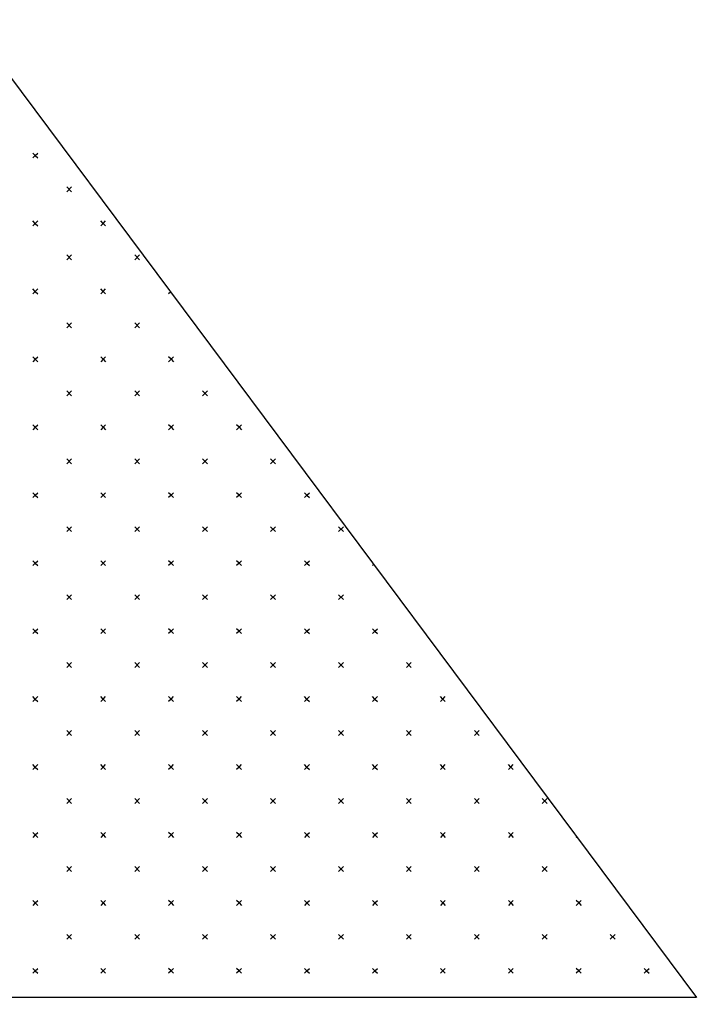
# Model space of a CAD drawing. Extents: x 1458 to 4498, y 17709 to 24109.
# Drawn here: x 1782.2 to 1831.2, y 17838.3 to 17909.1 of the extents above; entities that cross this region are included whole.
import ezdxf

# ---------------------------------------------------------------- set-up
doc = ezdxf.new("R2010")
doc.units = 0
doc.layers.add('P_TRAF_TCP_General', color=7, linetype='Continuous')

msp = doc.modelspace()

# ---------------------------------------------------------------- linework, layer by layer
at = {"layer": 'P_TRAF_TCP_General'}
for p, q in [((1783.357, 17899.297), (1783.18, 17899.474)), ((1783.357, 17899.297), (1783.18, 17899.121)), ((1783.357, 17899.297), (1783.534, 17899.474)), ((1783.357, 17899.297), (1783.534, 17899.121)), ((1785.64, 17897.014), (1785.993, 17896.661)), ((1785.993, 17897.014), (1785.64, 17896.661)), ((1783.357, 17894.378), (1783.18, 17894.555)), ((1783.357, 17894.378), (1783.534, 17894.555)), ((1788.276, 17894.378), (1788.1, 17894.555)), ((1788.276, 17894.378), (1788.453, 17894.555)), ((1783.357, 17894.378), (1783.18, 17894.201)), ((1783.357, 17894.378), (1783.534, 17894.201)), ((1788.276, 17894.378), (1788.1, 17894.201)), ((1788.276, 17894.378), (1788.453, 17894.201)), ((1785.64, 17892.095), (1785.993, 17891.742)), ((1785.993, 17892.095), (1785.64, 17891.742)), ((1790.559, 17892.095), (1790.912, 17891.742)), ((1790.912, 17892.095), (1790.559, 17891.742)), ((1783.357, 17889.459), (1783.18, 17889.635)), ((1783.357, 17889.459), (1783.534, 17889.635)), ((1788.276, 17889.459), (1788.1, 17889.635)), ((1788.276, 17889.459), (1788.453, 17889.635)), ((1783.357, 17889.459), (1783.18, 17889.282)), ((1783.357, 17889.459), (1783.534, 17889.282)), ((1788.276, 17889.459), (1788.1, 17889.282)), ((1788.276, 17889.459), (1788.453, 17889.282)), ((1793.148, 17889.411), (1793.019, 17889.282)), ((1785.64, 17887.176), (1785.993, 17886.822)), ((1785.993, 17887.176), (1785.64, 17886.822)), ((1790.559, 17887.176), (1790.912, 17886.822)), ((1790.912, 17887.176), (1790.559, 17886.822)), ((1783.357, 17884.539), (1783.18, 17884.716)), ((1783.357, 17884.539), (1783.534, 17884.716)), ((1788.276, 17884.539), (1788.1, 17884.716)), ((1788.276, 17884.539), (1788.453, 17884.716)), ((1793.196, 17884.539), (1793.019, 17884.716)), ((1793.196, 17884.539), (1793.372, 17884.716)), ((1783.357, 17884.539), (1783.18, 17884.363)), ((1783.357, 17884.539), (1783.534, 17884.363)), ((1788.276, 17884.539), (1788.1, 17884.363)), ((1788.276, 17884.539), (1788.453, 17884.363)), ((1793.196, 17884.539), (1793.019, 17884.363)), ((1793.196, 17884.539), (1793.372, 17884.363)), ((1785.64, 17882.256), (1785.993, 17881.903)), ((1785.993, 17882.256), (1785.64, 17881.903)), ((1790.559, 17882.256), (1790.912, 17881.903)), ((1790.912, 17882.256), (1790.559, 17881.903)), ((1795.478, 17882.256), (1795.832, 17881.903)), ((1795.832, 17882.256), (1795.478, 17881.903)), ((1783.357, 17879.62), (1783.18, 17879.797)), ((1783.357, 17879.62), (1783.534, 17879.797)), ((1788.276, 17879.62), (1788.1, 17879.797)), ((1788.276, 17879.62), (1788.453, 17879.797)), ((1793.196, 17879.62), (1793.019, 17879.797)), ((1793.196, 17879.62), (1793.372, 17879.797)), ((1798.115, 17879.62), (1797.938, 17879.797)), ((1798.115, 17879.62), (1798.292, 17879.797)), ((1783.357, 17879.62), (1783.18, 17879.443)), ((1783.357, 17879.62), (1783.534, 17879.443)), ((1788.276, 17879.62), (1788.1, 17879.443)), ((1788.276, 17879.62), (1788.453, 17879.443)), ((1793.196, 17879.62), (1793.019, 17879.443)), ((1793.196, 17879.62), (1793.372, 17879.443)), ((1798.115, 17879.62), (1797.938, 17879.443)), ((1798.115, 17879.62), (1798.292, 17879.443)), ((1785.64, 17877.337), (1785.993, 17876.984)), ((1785.993, 17877.337), (1785.64, 17876.984)), ((1790.559, 17877.337), (1790.912, 17876.984)), ((1790.912, 17877.337), (1790.559, 17876.984)), ((1795.478, 17877.337), (1795.832, 17876.984)), ((1795.832, 17877.337), (1795.478, 17876.984)), ((1800.398, 17877.337), (1800.751, 17876.984)), ((1800.751, 17877.337), (1800.398, 17876.984)), ((1783.357, 17874.701), (1783.18, 17874.878)), ((1783.357, 17874.701), (1783.534, 17874.878)), ((1788.276, 17874.701), (1788.1, 17874.878)), ((1788.276, 17874.701), (1788.453, 17874.878)), ((1793.196, 17874.701), (1793.019, 17874.878)), ((1793.196, 17874.701), (1793.372, 17874.878)), ((1798.115, 17874.701), (1797.938, 17874.878)), ((1798.115, 17874.701), (1798.292, 17874.878)), ((1803.034, 17874.701), (1802.857, 17874.878)), ((1803.034, 17874.701), (1803.211, 17874.878)), ((1783.357, 17874.701), (1783.18, 17874.524)), ((1783.357, 17874.701), (1783.534, 17874.524)), ((1788.276, 17874.701), (1788.1, 17874.524)), ((1788.276, 17874.701), (1788.453, 17874.524)), ((1793.196, 17874.701), (1793.019, 17874.524)), ((1793.196, 17874.701), (1793.372, 17874.524)), ((1798.115, 17874.701), (1797.938, 17874.524)), ((1798.115, 17874.701), (1798.292, 17874.524)), ((1803.034, 17874.701), (1802.857, 17874.524)), ((1803.034, 17874.701), (1803.211, 17874.524)), ((1785.64, 17872.418), (1785.993, 17872.064)), ((1785.993, 17872.418), (1785.64, 17872.064)), ((1790.559, 17872.418), (1790.912, 17872.064)), ((1790.912, 17872.418), (1790.559, 17872.064)), ((1795.478, 17872.418), (1795.832, 17872.064)), ((1795.832, 17872.418), (1795.478, 17872.064)), ((1800.398, 17872.418), (1800.751, 17872.064)), ((1800.751, 17872.418), (1800.398, 17872.064)), ((1805.317, 17872.418), (1805.67, 17872.064)), ((1805.67, 17872.418), (1805.317, 17872.064)), ((1783.357, 17869.782), (1783.18, 17869.958)), ((1783.357, 17869.782), (1783.18, 17869.605)), ((1783.357, 17869.782), (1783.534, 17869.958)), ((1783.357, 17869.782), (1783.534, 17869.605)), ((1788.276, 17869.782), (1788.1, 17869.958)), ((1788.276, 17869.782), (1788.1, 17869.605)), ((1788.276, 17869.782), (1788.453, 17869.958)), ((1788.276, 17869.782), (1788.453, 17869.605)), ((1793.196, 17869.782), (1793.019, 17869.958)), ((1793.196, 17869.782), (1793.019, 17869.605)), ((1793.196, 17869.782), (1793.372, 17869.958)), ((1793.196, 17869.782), (1793.372, 17869.605)), ((1798.115, 17869.782), (1797.938, 17869.958)), ((1798.115, 17869.782), (1797.938, 17869.605)), ((1798.115, 17869.782), (1798.292, 17869.958)), ((1798.115, 17869.782), (1798.292, 17869.605)), ((1803.034, 17869.782), (1802.857, 17869.958)), ((1803.034, 17869.782), (1802.857, 17869.605)), ((1803.034, 17869.782), (1803.211, 17869.958)), ((1803.034, 17869.782), (1803.211, 17869.605)), ((1807.859, 17869.687), (1807.777, 17869.605)), ((1785.64, 17867.499), (1785.993, 17867.145)), ((1785.993, 17867.499), (1785.64, 17867.145)), ((1790.559, 17867.499), (1790.912, 17867.145)), ((1790.912, 17867.499), (1790.559, 17867.145)), ((1795.478, 17867.499), (1795.832, 17867.145)), ((1795.832, 17867.499), (1795.478, 17867.145)), ((1800.398, 17867.499), (1800.751, 17867.145)), ((1800.751, 17867.499), (1800.398, 17867.145)), ((1805.317, 17867.499), (1805.67, 17867.145)), ((1805.67, 17867.499), (1805.317, 17867.145)), ((1783.357, 17864.862), (1783.18, 17865.039)), ((1783.357, 17864.862), (1783.18, 17864.686)), ((1783.357, 17864.862), (1783.534, 17865.039)), ((1783.357, 17864.862), (1783.534, 17864.686)), ((1788.276, 17864.862), (1788.1, 17865.039)), ((1788.276, 17864.862), (1788.1, 17864.686)), ((1788.276, 17864.862), (1788.453, 17865.039)), ((1788.276, 17864.862), (1788.453, 17864.686)), ((1793.196, 17864.862), (1793.019, 17865.039)), ((1793.196, 17864.862), (1793.019, 17864.686)), ((1793.196, 17864.862), (1793.372, 17865.039)), ((1793.196, 17864.862), (1793.372, 17864.686)), ((1798.115, 17864.862), (1797.938, 17865.039)), ((1798.115, 17864.862), (1797.938, 17864.686)), ((1798.115, 17864.862), (1798.292, 17865.039)), ((1798.115, 17864.862), (1798.292, 17864.686)), ((1803.034, 17864.862), (1802.857, 17865.039)), ((1803.034, 17864.862), (1802.857, 17864.686)), ((1803.034, 17864.862), (1803.211, 17865.039)), ((1803.034, 17864.862), (1803.211, 17864.686)), ((1807.953, 17864.862), (1807.777, 17865.039)), ((1807.953, 17864.862), (1807.777, 17864.686)), ((1807.953, 17864.862), (1808.13, 17865.039)), ((1807.953, 17864.862), (1808.13, 17864.686)), ((1785.64, 17862.579), (1785.993, 17862.226)), ((1785.993, 17862.579), (1785.64, 17862.226)), ((1790.559, 17862.579), (1790.912, 17862.226)), ((1790.912, 17862.579), (1790.559, 17862.226)), ((1795.478, 17862.579), (1795.832, 17862.226)), ((1795.832, 17862.579), (1795.478, 17862.226)), ((1800.398, 17862.579), (1800.751, 17862.226)), ((1800.751, 17862.579), (1800.398, 17862.226)), ((1805.317, 17862.579), (1805.67, 17862.226)), ((1805.67, 17862.579), (1805.317, 17862.226)), ((1810.236, 17862.579), (1810.59, 17862.226)), ((1810.59, 17862.579), (1810.236, 17862.226)), ((1783.357, 17859.943), (1783.18, 17860.12)), ((1783.357, 17859.943), (1783.18, 17859.766)), ((1783.357, 17859.943), (1783.534, 17860.12)), ((1783.357, 17859.943), (1783.534, 17859.766)), ((1788.276, 17859.943), (1788.1, 17860.12)), ((1788.276, 17859.943), (1788.1, 17859.766)), ((1788.276, 17859.943), (1788.453, 17860.12)), ((1788.276, 17859.943), (1788.453, 17859.766)), ((1793.196, 17859.943), (1793.019, 17860.12)), ((1793.196, 17859.943), (1793.019, 17859.766)), ((1793.196, 17859.943), (1793.372, 17860.12)), ((1793.196, 17859.943), (1793.372, 17859.766)), ((1798.115, 17859.943), (1797.938, 17860.12)), ((1798.115, 17859.943), (1797.938, 17859.766)), ((1798.115, 17859.943), (1798.292, 17860.12)), ((1798.115, 17859.943), (1798.292, 17859.766)), ((1803.034, 17859.943), (1802.857, 17860.12)), ((1803.034, 17859.943), (1802.857, 17859.766)), ((1803.034, 17859.943), (1803.211, 17860.12)), ((1803.034, 17859.943), (1803.211, 17859.766)), ((1807.953, 17859.943), (1807.777, 17860.12)), ((1807.953, 17859.943), (1807.777, 17859.766)), ((1807.953, 17859.943), (1808.13, 17860.12)), ((1807.953, 17859.943), (1808.13, 17859.766)), ((1812.873, 17859.943), (1812.696, 17860.12)), ((1812.873, 17859.943), (1812.696, 17859.766)), ((1812.873, 17859.943), (1813.049, 17860.12)), ((1812.873, 17859.943), (1813.049, 17859.766)), ((1785.64, 17857.66), (1785.993, 17857.307)), ((1785.993, 17857.66), (1785.64, 17857.307)), ((1790.559, 17857.66), (1790.912, 17857.307)), ((1790.912, 17857.66), (1790.559, 17857.307)), ((1795.478, 17857.66), (1795.832, 17857.307)), ((1795.832, 17857.66), (1795.478, 17857.307)), ((1800.398, 17857.66), (1800.751, 17857.307)), ((1800.751, 17857.66), (1800.398, 17857.307)), ((1805.317, 17857.66), (1805.67, 17857.307)), ((1805.67, 17857.66), (1805.317, 17857.307)), ((1810.236, 17857.66), (1810.59, 17857.307)), ((1810.59, 17857.66), (1810.236, 17857.307)), ((1815.155, 17857.66), (1815.509, 17857.307)), ((1815.509, 17857.66), (1815.155, 17857.307)), ((1783.357, 17855.024), (1783.18, 17855.2)), ((1783.357, 17855.024), (1783.18, 17854.847)), ((1783.357, 17855.024), (1783.534, 17855.2)), ((1783.357, 17855.024), (1783.534, 17854.847)), ((1788.276, 17855.024), (1788.1, 17855.2)), ((1788.276, 17855.024), (1788.1, 17854.847)), ((1788.276, 17855.024), (1788.453, 17855.2)), ((1788.276, 17855.024), (1788.453, 17854.847)), ((1793.196, 17855.024), (1793.019, 17855.2)), ((1793.196, 17855.024), (1793.019, 17854.847)), ((1793.196, 17855.024), (1793.372, 17855.2)), ((1793.196, 17855.024), (1793.372, 17854.847)), ((1798.115, 17855.024), (1797.938, 17855.2)), ((1798.115, 17855.024), (1797.938, 17854.847)), ((1798.115, 17855.024), (1798.292, 17855.2)), ((1798.115, 17855.024), (1798.292, 17854.847)), ((1803.034, 17855.024), (1802.857, 17855.2)), ((1803.034, 17855.024), (1802.857, 17854.847)), ((1803.034, 17855.024), (1803.211, 17855.2)), ((1803.034, 17855.024), (1803.211, 17854.847)), ((1807.953, 17855.024), (1807.777, 17855.2)), ((1807.953, 17855.024), (1807.777, 17854.847)), ((1807.953, 17855.024), (1808.13, 17855.2)), ((1807.953, 17855.024), (1808.13, 17854.847)), ((1812.873, 17855.024), (1812.696, 17855.2)), ((1812.873, 17855.024), (1812.696, 17854.847)), ((1812.873, 17855.024), (1813.049, 17855.2)), ((1812.873, 17855.024), (1813.049, 17854.847)), ((1817.792, 17855.024), (1817.615, 17855.2)), ((1817.792, 17855.024), (1817.615, 17854.847)), ((1817.792, 17855.024), (1817.969, 17855.2)), ((1817.792, 17855.024), (1817.969, 17854.847)), ((1785.64, 17852.741), (1785.993, 17852.387)), ((1785.993, 17852.741), (1785.64, 17852.387)), ((1790.559, 17852.741), (1790.912, 17852.387)), ((1790.912, 17852.741), (1790.559, 17852.387)), ((1795.478, 17852.741), (1795.832, 17852.387)), ((1795.832, 17852.741), (1795.478, 17852.387)), ((1800.398, 17852.741), (1800.751, 17852.387)), ((1800.751, 17852.741), (1800.398, 17852.387)), ((1805.317, 17852.741), (1805.67, 17852.387)), ((1805.67, 17852.741), (1805.317, 17852.387)), ((1810.236, 17852.741), (1810.59, 17852.387)), ((1810.59, 17852.741), (1810.236, 17852.387)), ((1815.155, 17852.741), (1815.509, 17852.387)), ((1815.509, 17852.741), (1815.155, 17852.387)), ((1820.075, 17852.741), (1820.428, 17852.387)), ((1820.428, 17852.741), (1820.075, 17852.387)), ((1783.357, 17850.104), (1783.18, 17850.281)), ((1783.357, 17850.104), (1783.18, 17849.928)), ((1783.357, 17850.104), (1783.534, 17850.281)), ((1783.357, 17850.104), (1783.534, 17849.928)), ((1788.276, 17850.104), (1788.1, 17850.281)), ((1788.276, 17850.104), (1788.1, 17849.928)), ((1788.276, 17850.104), (1788.453, 17850.281)), ((1788.276, 17850.104), (1788.453, 17849.928)), ((1793.196, 17850.104), (1793.019, 17850.281)), ((1793.196, 17850.104), (1793.019, 17849.928)), ((1793.196, 17850.104), (1793.372, 17850.281)), ((1793.196, 17850.104), (1793.372, 17849.928)), ((1798.115, 17850.104), (1797.938, 17850.281)), ((1798.115, 17850.104), (1797.938, 17849.928)), ((1798.115, 17850.104), (1798.292, 17850.281)), ((1798.115, 17850.104), (1798.292, 17849.928)), ((1803.034, 17850.104), (1802.857, 17850.281)), ((1803.034, 17850.104), (1802.857, 17849.928)), ((1803.034, 17850.104), (1803.211, 17850.281)), ((1803.034, 17850.104), (1803.211, 17849.928)), ((1807.953, 17850.104), (1807.777, 17850.281)), ((1807.953, 17850.104), (1807.777, 17849.928)), ((1807.953, 17850.104), (1808.13, 17850.281)), ((1807.953, 17850.104), (1808.13, 17849.928)), ((1812.873, 17850.104), (1812.696, 17850.281)), ((1812.873, 17850.104), (1812.696, 17849.928)), ((1812.873, 17850.104), (1813.049, 17850.281)), ((1812.873, 17850.104), (1813.049, 17849.928)), ((1817.792, 17850.104), (1817.615, 17850.281)), ((1817.792, 17850.104), (1817.615, 17849.928)), ((1817.792, 17850.104), (1817.969, 17850.281)), ((1817.792, 17850.104), (1817.969, 17849.928)), ((1822.569, 17849.962), (1822.535, 17849.928)), ((1785.64, 17847.821), (1785.993, 17847.468)), ((1785.993, 17847.821), (1785.64, 17847.468)), ((1790.559, 17847.821), (1790.912, 17847.468)), ((1790.912, 17847.821), (1790.559, 17847.468)), ((1795.478, 17847.821), (1795.832, 17847.468)), ((1795.832, 17847.821), (1795.478, 17847.468)), ((1800.398, 17847.821), (1800.751, 17847.468)), ((1800.751, 17847.821), (1800.398, 17847.468)), ((1805.317, 17847.821), (1805.67, 17847.468)), ((1805.67, 17847.821), (1805.317, 17847.468)), ((1810.236, 17847.821), (1810.59, 17847.468)), ((1810.59, 17847.821), (1810.236, 17847.468)), ((1815.155, 17847.821), (1815.509, 17847.468)), ((1815.509, 17847.821), (1815.155, 17847.468)), ((1820.075, 17847.821), (1820.428, 17847.468)), ((1820.428, 17847.821), (1820.075, 17847.468)), ((1783.357, 17845.185), (1783.18, 17845.362)), ((1783.357, 17845.185), (1783.18, 17845.008)), ((1783.357, 17845.185), (1783.534, 17845.362)), ((1783.357, 17845.185), (1783.534, 17845.008)), ((1788.276, 17845.185), (1788.1, 17845.362)), ((1788.276, 17845.185), (1788.1, 17845.008)), ((1788.276, 17845.185), (1788.453, 17845.362)), ((1788.276, 17845.185), (1788.453, 17845.008)), ((1793.196, 17845.185), (1793.019, 17845.362)), ((1793.196, 17845.185), (1793.019, 17845.008)), ((1793.196, 17845.185), (1793.372, 17845.362)), ((1793.196, 17845.185), (1793.372, 17845.008)), ((1798.115, 17845.185), (1797.938, 17845.362)), ((1798.115, 17845.185), (1797.938, 17845.008)), ((1798.115, 17845.185), (1798.292, 17845.362)), ((1798.115, 17845.185), (1798.292, 17845.008)), ((1803.034, 17845.185), (1802.857, 17845.362)), ((1803.034, 17845.185), (1802.857, 17845.008)), ((1803.034, 17845.185), (1803.211, 17845.362)), ((1803.034, 17845.185), (1803.211, 17845.008)), ((1807.953, 17845.185), (1807.777, 17845.362)), ((1807.953, 17845.185), (1807.777, 17845.008)), ((1807.953, 17845.185), (1808.13, 17845.362)), ((1807.953, 17845.185), (1808.13, 17845.008)), ((1812.873, 17845.185), (1812.696, 17845.362)), ((1812.873, 17845.185), (1812.696, 17845.008)), ((1812.873, 17845.185), (1813.049, 17845.362)), ((1812.873, 17845.185), (1813.049, 17845.008)), ((1817.792, 17845.185), (1817.615, 17845.362)), ((1817.792, 17845.185), (1817.615, 17845.008)), ((1817.792, 17845.185), (1817.969, 17845.362)), ((1817.792, 17845.185), (1817.969, 17845.008)), ((1822.711, 17845.185), (1822.535, 17845.362)), ((1822.711, 17845.185), (1822.535, 17845.008)), ((1822.711, 17845.185), (1822.888, 17845.362)), ((1822.711, 17845.185), (1822.888, 17845.008)), ((1785.64, 17842.902), (1785.993, 17842.549)), ((1785.993, 17842.902), (1785.64, 17842.549)), ((1790.559, 17842.902), (1790.912, 17842.549)), ((1790.912, 17842.902), (1790.559, 17842.549)), ((1795.478, 17842.902), (1795.832, 17842.549)), ((1795.832, 17842.902), (1795.478, 17842.549)), ((1800.398, 17842.902), (1800.751, 17842.549)), ((1800.751, 17842.902), (1800.398, 17842.549)), ((1805.317, 17842.902), (1805.67, 17842.549)), ((1805.67, 17842.902), (1805.317, 17842.549)), ((1810.236, 17842.902), (1810.59, 17842.549)), ((1810.59, 17842.902), (1810.236, 17842.549)), ((1815.155, 17842.902), (1815.509, 17842.549)), ((1815.509, 17842.902), (1815.155, 17842.549)), ((1820.075, 17842.902), (1820.428, 17842.549)), ((1820.428, 17842.902), (1820.075, 17842.549)), ((1824.994, 17842.902), (1825.347, 17842.549)), ((1825.347, 17842.902), (1824.994, 17842.549)), ((1783.357, 17840.266), (1783.18, 17840.442)), ((1783.357, 17840.266), (1783.18, 17840.089)), ((1783.357, 17840.266), (1783.534, 17840.442)), ((1783.357, 17840.266), (1783.534, 17840.089)), ((1788.276, 17840.266), (1788.1, 17840.442)), ((1788.276, 17840.266), (1788.1, 17840.089)), ((1788.276, 17840.266), (1788.453, 17840.442)), ((1788.276, 17840.266), (1788.453, 17840.089)), ((1793.196, 17840.266), (1793.019, 17840.442)), ((1793.196, 17840.266), (1793.019, 17840.089)), ((1793.196, 17840.266), (1793.372, 17840.442)), ((1793.196, 17840.266), (1793.372, 17840.089)), ((1798.115, 17840.266), (1797.938, 17840.442)), ((1798.115, 17840.266), (1797.938, 17840.089)), ((1798.115, 17840.266), (1798.292, 17840.442)), ((1798.115, 17840.266), (1798.292, 17840.089)), ((1803.034, 17840.266), (1802.857, 17840.442)), ((1803.034, 17840.266), (1802.857, 17840.089)), ((1803.034, 17840.266), (1803.211, 17840.442)), ((1803.034, 17840.266), (1803.211, 17840.089)), ((1807.953, 17840.266), (1807.777, 17840.442)), ((1807.953, 17840.266), (1807.777, 17840.089)), ((1807.953, 17840.266), (1808.13, 17840.442)), ((1807.953, 17840.266), (1808.13, 17840.089)), ((1812.873, 17840.266), (1812.696, 17840.442)), ((1812.873, 17840.266), (1812.696, 17840.089)), ((1812.873, 17840.266), (1813.049, 17840.442)), ((1812.873, 17840.266), (1813.049, 17840.089)), ((1817.792, 17840.266), (1817.615, 17840.442)), ((1817.792, 17840.266), (1817.615, 17840.089)), ((1817.792, 17840.266), (1817.969, 17840.442)), ((1817.792, 17840.266), (1817.969, 17840.089)), ((1822.711, 17840.266), (1822.535, 17840.442)), ((1822.711, 17840.266), (1822.535, 17840.089)), ((1822.711, 17840.266), (1822.888, 17840.442)), ((1822.711, 17840.266), (1822.888, 17840.089)), ((1827.631, 17840.266), (1827.454, 17840.442)), ((1827.631, 17840.266), (1827.454, 17840.089)), ((1827.631, 17840.266), (1827.807, 17840.442)), ((1827.631, 17840.266), (1827.807, 17840.089))]:
    msp.add_line(p, q, dxfattribs=at)
msp.add_lwpolyline([(1735.437, 17838.342), (1778.438, 17909.136), (1831.236, 17838.342)], close=True, dxfattribs=at)

doc.saveas('drawing.dxf')
